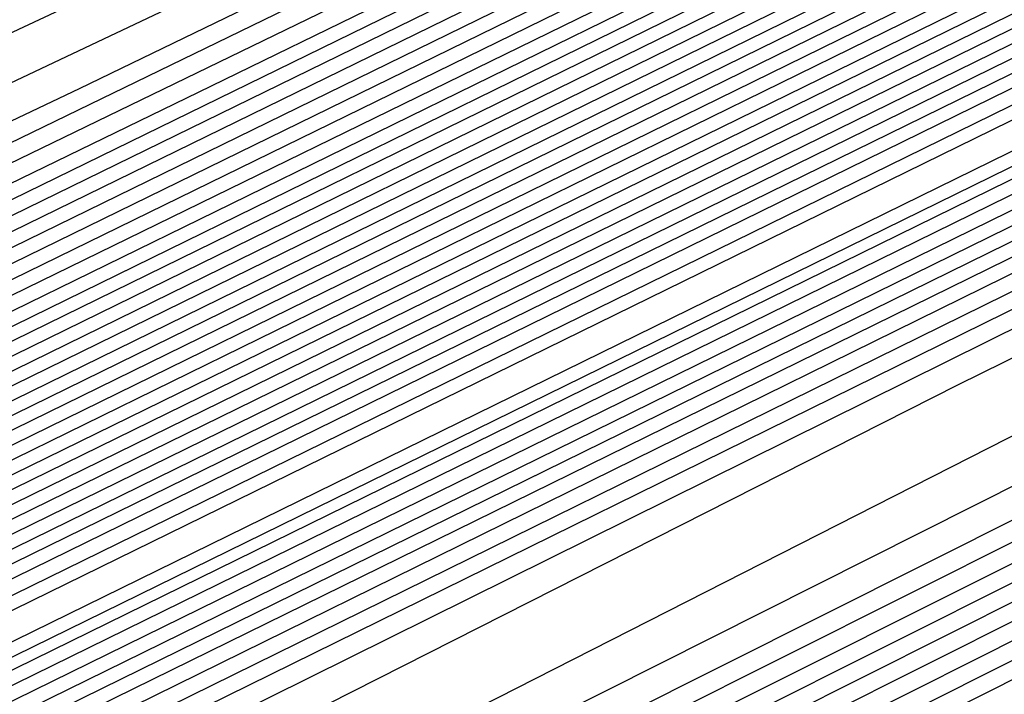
# Model space of a CAD drawing. Extents: x 3249832 to 3255657, y 13789405 to 13793316.
# Tile 282 of 656: x 3254698.443 to 3254699.51, y 13790579.087 to 13790579.817. Entities that reach past the tile are written whole.
import ezdxf

# ---------------------------------------------------------------- set-up
doc = ezdxf.new("R2010")
doc.units = 0
doc.header["$LTSCALE"] = 100
doc.header["$MEASUREMENT"] = 0
for name, color, linetype in [('GRATIO_CON', 10, 'CONTINUOUS'), ('GRATIO_ICON', 7, 'CONTINUOUS'), ('TARGETS_EAST', 7, 'CONTINUOUS')]:
    doc.layers.add(name, color=color, linetype=linetype)

# ---------------------------------------------------------------- blocks, each defined once
blk = doc.blocks.new('Gratio_032316_contours')
at = {"layer": 'GRATIO_CON', "color": 1, "linetype": 'Continuous', "flags": 128}
for points in [[(3254642.139, 13790551.7053), (3254660.6124, 13790560.6687), (3254682.3072, 13790571.2723), (3254700.7352, 13790580.305), (3254711.0317, 13790585.3564), (3254714.825, 13790587.2199), (3254715.3665, 13790587.4896), (3254715.3659, 13790587.4937), (3254715.3657, 13790587.4969), (3254715.3666, 13790587.4975), (3254715.9081, 13790587.7572), (3254719.6861, 13790589.589), (3254729.9352, 13790594.5687), (3254748.2689, 13790603.4881), (3254769.8147, 13790614.0012), (3254788.079, 13790622.9777)], [(3254643.9573, 13790552.6097), (3254661.9705, 13790561.3498), (3254683.1246, 13790571.6892), (3254701.0934, 13790580.4969), (3254711.1333, 13790585.4226), (3254714.8321, 13790587.2398), (3254715.3601, 13790587.5029), (3254715.3596, 13790587.5069), (3254715.3595, 13790587.5098), (3254715.3603, 13790587.5104), (3254715.8805, 13790587.7597), (3254719.5093, 13790589.5191), (3254729.3537, 13790594.3022), (3254746.9632, 13790602.8693), (3254767.6581, 13790612.9672), (3254785.2011, 13790621.5892)], [(3254645.7757, 13790553.5142), (3254663.3285, 13790562.0309), (3254683.9419, 13790572.1067), (3254701.4513, 13790580.6909), (3254711.2342, 13790585.4933), (3254714.8385, 13790587.2659), (3254715.3542, 13790587.5212), (3254715.853, 13790587.7617), (3254719.3325, 13790589.4492), (3254728.7721, 13790594.0356), (3254745.6576, 13790602.2505), (3254765.5015, 13790611.9331), (3254782.3232, 13790620.2006)], [(3254647.5941, 13790554.4186), (3254664.6865, 13790562.712), (3254684.7593, 13790572.5235), (3254701.8095, 13790580.8826), (3254711.336, 13790585.5591), (3254714.8458, 13790587.2852), (3254715.348, 13790587.5339), (3254715.8254, 13790587.7641), (3254719.1557, 13790589.3793), (3254728.1905, 13790593.7691), (3254744.3519, 13790601.6317), (3254763.3449, 13790610.8991), (3254779.4453, 13790618.8121)], [(3254651.2308, 13790556.2274), (3254667.4026, 13790564.0741), (3254686.3942, 13790573.3572), (3254702.526, 13790581.266), (3254711.5395, 13790585.6907), (3254714.8603, 13790587.3239), (3254715.3355, 13790587.5594), (3254715.7702, 13790587.7691), (3254718.8022, 13790589.2396), (3254727.0274, 13790593.236), (3254741.7406, 13790600.3941), (3254759.0318, 13790608.8311), (3254773.6894, 13790616.035)], [(3254653.0492, 13790557.1319), (3254668.7606, 13790564.7552), (3254687.2116, 13790573.774), (3254702.8843, 13790581.4577), (3254711.6412, 13790585.7564), (3254714.8676, 13790587.3433), (3254715.3293, 13790587.5721), (3254715.7426, 13790587.7716), (3254718.6254, 13790589.1697), (3254726.4458, 13790592.9695), (3254740.435, 13790599.7753), (3254756.8752, 13790607.7971), (3254770.8115, 13790614.6465), (3254778.5294, 13790618.5309)], [(3254646.2517, 13790553.9528), (3254654.8675, 13790558.0363), (3254670.1186, 13790565.4362), (3254688.0291, 13790574.1908), (3254703.2426, 13790581.6494), (3254711.743, 13790585.8222), (3254714.8749, 13790587.3627), (3254715.3231, 13790587.5848), (3254715.7151, 13790587.774), (3254718.4486, 13790589.0998), (3254725.8643, 13790592.703), (3254739.1294, 13790599.1565), (3254754.7186, 13790606.7631), (3254767.9336, 13790613.258), (3254775.252, 13790616.9413)], [(3254648.3232, 13790554.9771), (3254656.6859, 13790558.9407), (3254671.4766, 13790566.1173), (3254688.8465, 13790574.6076), (3254703.6008, 13790581.8411), (3254711.8447, 13790585.888), (3254714.8821, 13790587.382), (3254715.3169, 13790587.5976), (3254715.6875, 13790587.7765), (3254718.2718, 13790589.03), (3254725.2827, 13790592.4364), (3254737.8237, 13790598.5377), (3254752.562, 13790605.7291), (3254765.0557, 13790611.8694), (3254771.9746, 13790615.3518)], [(3254652.466, 13790557.0257), (3254660.3226, 13790560.7496), (3254674.1927, 13790567.4794), (3254690.4813, 13790575.4413), (3254704.3173, 13790582.2246), (3254712.0482, 13790586.0196), (3254714.8967, 13790587.4207), (3254715.3044, 13790587.623), (3254715.6323, 13790587.7815), (3254717.9183, 13790588.8903), (3254724.1196, 13790591.9033), (3254735.2124, 13790597.3001), (3254748.2489, 13790603.6611), (3254759.2998, 13790609.0924), (3254765.4198, 13790612.1726), (3254767.5973, 13790613.3706), (3254767.8046, 13790613.628), (3254767.8447, 13790613.807), (3254768.8446, 13790614.4523), (3254771.7623, 13790616.0293)], [(3254651.241, 13790556.5836), (3254654.5375, 13790558.0501), (3254662.141, 13790561.654), (3254675.5507, 13790568.1605), (3254691.2988, 13790575.8581), (3254704.6756, 13790582.4163), (3254712.1499, 13790586.0854), (3254714.904, 13790587.4401), (3254715.2982, 13790587.6357), (3254715.6047, 13790587.7839), (3254717.7415, 13790588.8204), (3254723.538, 13790591.6368), (3254733.9068, 13790596.6813), (3254746.0923, 13790602.627), (3254756.4219, 13790607.7038), (3254762.1424, 13790610.583), (3254764.1778, 13790611.7028), (3254764.3715, 13790611.9434), (3254764.4337, 13790612.1232), (3254765.5415, 13790612.8137), (3254768.7386, 13790614.5249), (3254774.566, 13790617.5186)], [(3254651.548, 13790556.8702), (3254653.3699, 13790557.6315), (3254656.6089, 13790559.0744), (3254663.9594, 13790562.5584), (3254676.9087, 13790568.8416), (3254692.1162, 13790576.2749), (3254705.0338, 13790582.608), (3254712.2517, 13790586.1512), (3254714.9112, 13790587.4594), (3254715.292, 13790587.6484), (3254715.5771, 13790587.7864), (3254717.5647, 13790588.7505), (3254722.9564, 13790591.3703), (3254732.6011, 13790596.0625), (3254743.9357, 13790601.593), (3254753.544, 13790606.3153), (3254758.865, 13790608.9934), (3254760.7582, 13790610.035), (3254760.9385, 13790610.2589), (3254761.0228, 13790610.4394), (3254762.2384, 13790611.1751), (3254765.7149, 13790613.0205), (3254772.0375, 13790616.2604)], [(3254678.2668, 13790569.5227), (3254692.9336, 13790576.6918), (3254705.3921, 13790582.7997), (3254712.3534, 13790586.217), (3254714.9185, 13790587.4788), (3254715.2858, 13790587.6612), (3254715.5496, 13790587.7889), (3254717.3879, 13790588.6807), (3254722.3749, 13790591.1037), (3254731.2955, 13790595.4436), (3254741.7791, 13790600.559), (3254750.666, 13790604.9267), (3254755.5876, 13790607.4038), (3254757.3387, 13790608.3672), (3254757.5054, 13790608.5743), (3254757.6118, 13790608.7556), (3254758.9353, 13790609.5366), (3254762.6912, 13790611.5161), (3254769.509, 13790615.0021), (3254777.6739, 13790619.1394)], [(3254680.9828, 13790570.8848), (3254694.5684, 13790577.5253), (3254706.1082, 13790583.1826), (3254712.556, 13790586.3474), (3254714.9315, 13790587.5159), (3254715.271, 13790587.6858), (3254715.2714, 13790587.6881), (3254715.2722, 13790587.6892), (3254715.2732, 13790587.689), (3254715.4944, 13790587.7945), (3254717.0344, 13790588.541), (3254721.2117, 13790590.5707), (3254728.6842, 13790594.206), (3254737.4659, 13790598.491), (3254744.9102, 13790602.1497), (3254749.0328, 13790604.2246), (3254750.4996, 13790605.0316), (3254750.6393, 13790605.2051), (3254750.7899, 13790605.388), (3254752.329, 13790606.2594), (3254756.6438, 13790608.5072), (3254764.4521, 13790612.4857), (3254773.7947, 13790617.2146)], [(3254682.3408, 13790571.5658), (3254695.3858, 13790577.9421), (3254706.4664, 13790583.3743), (3254712.6576, 13790586.4132), (3254714.9386, 13790587.5352), (3254715.2646, 13790587.6983), (3254715.2651, 13790587.7006), (3254715.2659, 13790587.7017), (3254715.267, 13790587.7016), (3254715.4668, 13790587.797), (3254716.8576, 13790588.4711), (3254720.6302, 13790590.3041), (3254727.3786, 13790593.5872), (3254735.3094, 13790597.457), (3254742.0323, 13790600.7611), (3254745.7554, 13790602.635), (3254747.0801, 13790603.3639), (3254747.2062, 13790603.5205), (3254747.379, 13790603.7042), (3254749.0259, 13790604.6209), (3254753.6201, 13790607.0028), (3254761.9237, 13790611.2275), (3254771.8551, 13790616.2521)], [(3254683.6989, 13790572.2469), (3254696.2032, 13790578.3589), (3254706.8246, 13790583.566), (3254712.7593, 13790586.4789), (3254714.9457, 13790587.5545), (3254715.2583, 13790587.7108), (3254715.2588, 13790587.7131), (3254715.2597, 13790587.7142), (3254715.2608, 13790587.7142), (3254715.4392, 13790587.7994), (3254716.6808, 13790588.4013), (3254720.0486, 13790590.0376), (3254726.0729, 13790592.9684), (3254733.1528, 13790596.423), (3254739.1543, 13790599.3726), (3254742.478, 13790601.0454), (3254743.6606, 13790601.6961), (3254743.7731, 13790601.8359), (3254743.968, 13790602.0204), (3254745.7228, 13790602.9823), (3254750.5964, 13790605.4984), (3254759.3952, 13790609.9692), (3254769.9155, 13790615.2897), (3254779.2011, 13790619.9784)], [(3254685.0569, 13790572.928), (3254697.0206, 13790578.7757), (3254707.1829, 13790583.7577), (3254712.8609, 13790586.5447), (3254714.9528, 13790587.5738), (3254715.2519, 13790587.7234), (3254715.2526, 13790587.7256), (3254715.2535, 13790587.7267), (3254715.2546, 13790587.7269), (3254715.4116, 13790587.8019), (3254716.504, 13790588.3314), (3254719.4671, 13790589.7711), (3254724.7673, 13790592.3496), (3254730.9962, 13790595.389), (3254736.2764, 13790597.9841), (3254739.2006, 13790599.4558), (3254740.241, 13790600.0283), (3254740.3401, 13790600.1513), (3254740.5571, 13790600.3366), (3254742.4197, 13790601.3437), (3254747.5727, 13790603.994), (3254756.8668, 13790608.711), (3254767.9759, 13790614.3273), (3254777.7802, 13790619.2776)], [(3254687.7729, 13790574.2901), (3254698.6554, 13790579.6094), (3254707.8993, 13790584.1411), (3254713.0642, 13790586.6762), (3254714.9671, 13790587.6123), (3254715.2393, 13790587.7484), (3254715.24, 13790587.7505), (3254715.241, 13790587.7518), (3254715.2422, 13790587.7521), (3254715.3565, 13790587.8068), (3254716.1504, 13790588.1917), (3254718.3039, 13790589.238), (3254722.156, 13790591.112), (3254726.683, 13790593.3209), (3254730.5206, 13790595.207), (3254732.6458, 13790596.2766), (3254733.4019, 13790596.6927), (3254733.4739, 13790596.7821), (3254733.7351, 13790596.969), (3254735.8135, 13790598.0666), (3254741.5253, 13790600.9852), (3254751.8099, 13790606.1945), (3254764.0967, 13790612.4024), (3254774.9383, 13790617.8759)], [(3254689.131, 13790574.9712), (3254699.4729, 13790580.0262), (3254708.2575, 13790584.3328), (3254713.1658, 13790586.742), (3254714.9742, 13790587.6316), (3254715.2329, 13790587.761), (3254715.2337, 13790587.763), (3254715.2348, 13790587.7643), (3254715.2359, 13790587.7648), (3254715.3289, 13790587.8092), (3254715.9737, 13790588.1218), (3254717.7224, 13790588.9714), (3254720.8504, 13790590.4932), (3254724.5264, 13790592.2869), (3254727.6426, 13790593.8185), (3254729.3684, 13790594.687), (3254729.9824, 13790595.0249), (3254730.0409, 13790595.0975), (3254730.3242, 13790595.2852), (3254732.5104, 13790596.428), (3254738.5016, 13790599.4807), (3254749.2814, 13790604.9363), (3254762.1571, 13790611.44), (3254773.5174, 13790617.1751)], [(3254690.489, 13790575.6522), (3254700.2903, 13790580.443), (3254708.6157, 13790584.5245), (3254713.2674, 13790586.8077), (3254714.9813, 13790587.6509), (3254715.2266, 13790587.7735), (3254715.2275, 13790587.7755), (3254715.2286, 13790587.7768), (3254715.2297, 13790587.7774), (3254715.3013, 13790587.8117), (3254715.7969, 13790588.0519), (3254717.1408, 13790588.7049), (3254719.5447, 13790589.8744), (3254722.3699, 13790591.2529), (3254724.7647, 13790592.4299), (3254726.091, 13790593.0974), (3254726.5629, 13790593.3571), (3254726.6078, 13790593.4129), (3254726.9132, 13790593.6014), (3254729.2072, 13790594.7894), (3254735.4779, 13790597.9763), (3254746.753, 13790603.6781), (3254760.2175, 13790610.4776), (3254772.0965, 13790616.4743)], [(3254691.847, 13790576.3333), (3254701.1077, 13790580.8598), (3254708.9739, 13790584.7162), (3254713.3691, 13790586.8735), (3254714.9885, 13790587.6701), (3254715.2202, 13790587.7861), (3254715.2212, 13790587.788), (3254715.2224, 13790587.7893), (3254715.2235, 13790587.79), (3254715.2737, 13790587.8141), (3254715.6201, 13790587.9821), (3254716.5592, 13790588.4384), (3254718.2391, 13790589.2556), (3254720.2133, 13790590.2189), (3254721.8868, 13790591.0414), (3254722.8136, 13790591.5079), (3254723.1433, 13790591.6893), (3254723.1747, 13790591.7283), (3254723.5023, 13790591.9176), (3254725.9041, 13790593.1509), (3254732.4543, 13790596.4719), (3254744.2245, 13790602.4199), (3254758.2779, 13790609.5152)], [(3254687.5981, 13790574.316), (3254694.5631, 13790577.6954), (3254702.7425, 13790581.6935), (3254709.6903, 13790585.0996), (3254713.5723, 13790587.005), (3254715.0027, 13790587.7087), (3254715.2076, 13790587.8111), (3254715.2155, 13790587.8162), (3254715.2646, 13790587.8408), (3254715.3952, 13790587.9046), (3254715.6275, 13790588.0179), (3254715.8997, 13790588.1512), (3254716.1297, 13790588.2654), (3254716.6303, 13790588.5199), (3254719.2939, 13790589.8681), (3254726.4082, 13790593.462), (3254739.168, 13790599.9031), (3254754.3988, 13790607.5903), (3254767.8337, 13790614.3719), (3254776.2164, 13790618.6078)], [(3254651.0069, 13790556.9616), (3254655.5123, 13790559.1072), (3254661.3217, 13790561.894), (3254668.1197, 13790565.1602), (3254674.8023, 13790568.3631), (3254680.0684, 13790570.8643), (3254683.1747, 13790572.3015), (3254685.6089, 13790573.4148), (3254689.4165, 13790575.2204), (3254695.9211, 13790578.3765), (3254703.5599, 13790582.1103), (3254710.0485, 13790585.2913), (3254713.674, 13790587.0708), (3254715.0098, 13790587.728), (3254715.2012, 13790587.8237), (3254715.5767, 13790588.0145), (3254718.1988, 13790589.3384), (3254725.3135, 13790592.9288), (3254738.0825, 13790599.3724), (3254753.3307, 13790607.0675), (3254766.7985, 13790613.8657), (3254775.2332, 13790618.1281)], [(3254651.9652, 13790557.4392), (3254656.6382, 13790559.6653), (3254662.6638, 13790562.5558), (3254669.7147, 13790565.9438), (3254676.6453, 13790569.2668), (3254682.1055, 13790571.8639), (3254685.3036, 13790573.3493), (3254687.6804, 13790574.4392), (3254691.2349, 13790576.1249), (3254697.2791, 13790579.0576), (3254704.3773, 13790582.5271), (3254710.4067, 13790585.483), (3254713.7756, 13790587.1366), (3254715.0169, 13790587.7472), (3254715.1948, 13790587.8363), (3254715.5637, 13790588.0238), (3254718.1399, 13790589.3246), (3254725.1298, 13790592.8522), (3254737.6771, 13790599.1838), (3254752.6727, 13790606.7516), (3254765.9448, 13790613.4511), (3254774.3039, 13790617.6754)], [(3254652.9236, 13790557.9168), (3254657.7641, 13790560.2233), (3254664.0059, 13790563.2177), (3254671.3097, 13790566.7274), (3254678.4883, 13790570.1706), (3254684.1427, 13790572.8635), (3254687.4325, 13790574.3972), (3254689.7518, 13790575.4635), (3254693.0532, 13790577.0293), (3254698.6371, 13790579.7386), (3254705.1948, 13790582.9439), (3254710.7649, 13790585.6747), (3254713.8772, 13790587.2023), (3254715.024, 13790587.7665), (3254715.1884, 13790587.8489), (3254715.5508, 13790588.0331), (3254718.0809, 13790589.3107), (3254724.9462, 13790592.7755), (3254737.2717, 13790598.9953), (3254752.0148, 13790606.4357), (3254765.0911, 13790613.0365), (3254773.3746, 13790617.2228)], [(3254651.3, 13790557.2133), (3254654.8403, 13790558.872), (3254660.0158, 13790561.3394), (3254666.6901, 13790564.5414), (3254674.4997, 13790568.2945), (3254682.1743, 13790571.9781), (3254688.2171, 13790574.8626), (3254691.6904, 13790576.4929), (3254693.8947, 13790577.5121), (3254696.69, 13790578.8381), (3254701.3532, 13790581.1008), (3254706.8296, 13790583.7776), (3254711.4814, 13790586.0581), (3254714.0805, 13790587.3339), (3254715.0382, 13790587.8051), (3254715.1756, 13790587.8741), (3254715.5248, 13790588.0517), (3254717.9631, 13790589.2831), (3254724.5788, 13790592.6221), (3254736.4608, 13790598.6182), (3254750.699, 13790605.8039), (3254763.3837, 13790612.2073), (3254771.5159, 13790616.3175)], [(3254652.1439, 13790557.6356), (3254655.7986, 13790559.3495), (3254661.1417, 13790561.8975), (3254668.0321, 13790565.2032), (3254676.0946, 13790569.078), (3254684.0173, 13790572.8819), (3254690.2542, 13790575.8622), (3254693.8193, 13790577.5407), (3254695.9661, 13790578.5364), (3254698.5083, 13790579.7426), (3254702.7112, 13790581.7819), (3254707.647, 13790584.1944), (3254711.8396, 13790586.2498), (3254714.1821, 13790587.3996), (3254715.0454, 13790587.8244), (3254715.1692, 13790587.8867), (3254715.5119, 13790588.061), (3254717.9042, 13790589.2693), (3254724.3952, 13790592.5454), (3254736.0554, 13790598.4297), (3254750.0411, 13790605.488), (3254762.53, 13790611.7927), (3254770.5866, 13790615.8649), (3254774.8217, 13790618.021)], [(3254692.2914, 13790576.8618), (3254695.9482, 13790578.5886), (3254698.0375, 13790579.5607), (3254700.3267, 13790580.647), (3254704.0693, 13790582.4629), (3254708.4644, 13790584.6112), (3254712.1978, 13790586.4415), (3254714.2838, 13790587.4654), (3254715.0525, 13790587.8436), (3254715.1628, 13790587.899), (3254715.1638, 13790587.9005), (3254715.1651, 13790587.902), (3254715.1662, 13790587.9033), (3254715.5018, 13790588.0733), (3254717.8471, 13790589.2573), (3254724.2124, 13790592.4695), (3254735.6502, 13790598.2414), (3254749.3832, 13790605.1722), (3254761.6763, 13790611.3781), (3254769.6572, 13790615.4123), (3254773.9041, 13790617.5743)], [(3254687.7034, 13790574.6894), (3254694.3286, 13790577.8614), (3254698.0771, 13790579.6365), (3254700.109, 13790580.5851), (3254702.1451, 13790581.5514), (3254705.4273, 13790583.144), (3254709.2818, 13790585.0281), (3254712.556, 13790586.6332), (3254714.3854, 13790587.5311), (3254715.0596, 13790587.8629), (3254715.1564, 13790587.9115), (3254715.1574, 13790587.913), (3254715.1587, 13790587.9145), (3254715.1597, 13790587.9158), (3254715.4888, 13790588.0826), (3254717.7882, 13790589.2435), (3254724.0287, 13790592.3929), (3254735.2448, 13790598.0529), (3254748.7253, 13790604.8563), (3254760.8226, 13790610.9635), (3254768.7279, 13790614.9597), (3254772.9866, 13790617.1276)]]:
    blk.add_lwpolyline(points, dxfattribs=at)
at = {"layer": 'GRATIO_CON', "color": 5, "linetype": 'Continuous', "flags": 128}
for points in [[(3254645.4599, 13790553.036), (3254663.069, 13790561.7623), (3254683.7862, 13790571.9554), (3254701.3959, 13790580.5965), (3254711.2365, 13790585.4241), (3254714.8618, 13790587.205), (3254715.3792, 13790587.4629), (3254715.3785, 13790587.4674), (3254715.3782, 13790587.4709), (3254715.379, 13790587.4719), (3254715.9133, 13790587.7279), (3254719.64, 13790589.5343), (3254729.7495, 13790594.4457), (3254747.8375, 13790603.2357), (3254769.1201, 13790613.5531), (3254787.2186, 13790622.2657)], [(3254649.9599, 13790555.2348), (3254666.4373, 13790563.4004), (3254685.823, 13790572.9383), (3254702.301, 13790581.0241), (3254711.5092, 13790585.5415), (3254714.9015, 13790587.208), (3254715.3856, 13790587.4496), (3254715.3848, 13790587.4542), (3254715.3844, 13790587.458), (3254715.3852, 13790587.4591), (3254715.9013, 13790587.7061), (3254719.4996, 13790589.4499), (3254729.2606, 13790594.1916), (3254746.7248, 13790602.6782), (3254767.2733, 13790612.6396), (3254784.7474, 13790621.0516)], [(3254645.8078, 13790553.0477), (3254654.4599, 13790557.4337), (3254669.8056, 13790565.0385), (3254687.8597, 13790573.9222), (3254703.2055, 13790581.4548), (3254711.7805, 13790585.6657), (3254714.9395, 13790587.2206), (3254715.3915, 13790587.4448), (3254715.8892, 13790587.6839), (3254719.3592, 13790589.3654), (3254728.7717, 13790593.9374), (3254745.612, 13790602.1206), (3254765.4264, 13790611.7261), (3254782.2763, 13790619.8376)], [(3254650.9146, 13790555.5543), (3254658.9599, 13790559.6325), (3254673.1739, 13790566.6765), (3254689.8966, 13790574.9051), (3254704.1107, 13790581.8824), (3254712.0533, 13790585.783), (3254714.9794, 13790587.2235), (3254715.3982, 13790587.4313), (3254715.8776, 13790587.6614), (3254719.2191, 13790589.2805), (3254728.2829, 13790593.683), (3254744.4993, 13790601.563), (3254763.5796, 13790610.8126), (3254779.8051, 13790618.6235)], [(3254649.0895, 13790554.2614), (3254654.3182, 13790556.9458), (3254657.5919, 13790558.6919), (3254661.1283, 13790560.5677), (3254667.9599, 13790564.0302), (3254679.9106, 13790569.9526), (3254693.9704, 13790576.8709), (3254705.921, 13790582.737), (3254712.5988, 13790586.0165), (3254715.0585, 13790587.2285), (3254715.4093, 13790587.4057), (3254715.4091, 13790587.4086), (3254715.4097, 13790587.4091), (3254715.4114, 13790587.4072), (3254715.8544, 13790587.617), (3254718.939, 13790589.1106), (3254727.3053, 13790593.1741), (3254742.2739, 13790600.4477), (3254759.8859, 13790608.9855), (3254774.8628, 13790616.1954)], [(3254652.9316, 13790556.1611), (3254659.0279, 13790559.2737), (3254662.7531, 13790561.2358), (3254666.2352, 13790563.0744), (3254672.4599, 13790566.2291), (3254683.2789, 13790571.5906), (3254696.0073, 13790577.8537), (3254706.8262, 13790583.1644), (3254712.8717, 13790586.1333), (3254715.0984, 13790587.2306), (3254715.416, 13790587.3911), (3254715.416, 13790587.3939), (3254715.4167, 13790587.3946), (3254715.4184, 13790587.393), (3254715.843, 13790587.5942), (3254718.799, 13790589.0255), (3254726.8166, 13790592.9197), (3254741.1612, 13790599.8901), (3254758.039, 13790608.072), (3254772.3917, 13790614.9813)], [(3254648.5889, 13790553.912), (3254656.7738, 13790558.0608), (3254663.7375, 13790561.6017), (3254667.9142, 13790563.7796), (3254671.342, 13790565.581), (3254676.9599, 13790568.4279), (3254686.6472, 13790573.2286), (3254698.0442, 13790578.8366), (3254707.7315, 13790583.5918), (3254713.1445, 13790586.2502), (3254715.1383, 13790587.2327), (3254715.4228, 13790587.3765), (3254715.4229, 13790587.3793), (3254715.4236, 13790587.3802), (3254715.4253, 13790587.3788), (3254715.8315, 13790587.5713), (3254718.659, 13790588.9404), (3254726.3278, 13790592.6653), (3254740.0485, 13790599.3324), (3254756.1922, 13790607.1585), (3254769.9205, 13790613.7673), (3254777.6832, 13790617.4194)], [(3254651.4104, 13790555.3035), (3254660.616, 13790559.9605), (3254668.4472, 13790563.9297), (3254673.0754, 13790566.3235), (3254676.4489, 13790568.0877), (3254681.4599, 13790570.6267), (3254690.0155, 13790574.8666), (3254700.0811, 13790579.8195), (3254708.6367, 13790584.0191), (3254713.4173, 13790586.367), (3254715.1783, 13790587.2348), (3254715.4296, 13790587.362), (3254715.4297, 13790587.3647), (3254715.4306, 13790587.3657), (3254715.4323, 13790587.3646), (3254715.8201, 13790587.5485), (3254718.5189, 13790588.8554), (3254725.8391, 13790592.4108), (3254738.9357, 13790598.7748), (3254754.3453, 13790606.2449), (3254767.4494, 13790612.5532), (3254774.8722, 13790616.0455)], [(3254647.5106, 13790553.2224), (3254657.0534, 13790558.0863), (3254668.3003, 13790563.7598), (3254677.8665, 13790568.5857), (3254683.3978, 13790571.4112), (3254686.6626, 13790573.101), (3254690.46, 13790575.0244), (3254696.7522, 13790578.1426), (3254704.1549, 13790581.7852), (3254710.4471, 13790584.8739), (3254713.963, 13790586.6006), (3254715.2582, 13790587.2389), (3254715.4431, 13790587.3328), (3254715.4435, 13790587.3354), (3254715.4445, 13790587.3367), (3254715.4462, 13790587.3361), (3254715.7971, 13790587.5028), (3254718.2389, 13790588.6852), (3254724.8615, 13790591.9019), (3254736.7103, 13790597.6595), (3254750.6516, 13790604.4179), (3254762.5071, 13790610.1251), (3254769.2501, 13790613.2977), (3254772.4608, 13790614.7267)], [(3254691.7695, 13790575.6077), (3254694.96, 13790577.2233), (3254700.1205, 13790579.7806), (3254706.1918, 13790582.7681), (3254711.3523, 13790585.3012), (3254714.2359, 13790586.7174), (3254715.2981, 13790587.241), (3254715.4499, 13790587.3183), (3254715.4504, 13790587.3208), (3254715.4515, 13790587.3223), (3254715.4532, 13790587.3219), (3254715.7857, 13790587.4799), (3254718.0989, 13790588.6002), (3254724.3728, 13790591.6475), (3254735.5976, 13790597.1019), (3254748.8048, 13790603.5044), (3254760.036, 13790608.911), (3254766.439, 13790611.9238), (3254769.587, 13790613.3281), (3254772.1591, 13790614.4553)], [(3254687.2858, 13790573.2417), (3254693.7202, 13790576.4989), (3254696.8763, 13790578.1144), (3254699.46, 13790579.4221), (3254703.4888, 13790581.4187), (3254708.2287, 13790583.751), (3254712.2575, 13790585.7286), (3254714.5087, 13790586.8342), (3254715.338, 13790587.2431), (3254715.4567, 13790587.3037), (3254715.4573, 13790587.3062), (3254715.4584, 13790587.3078), (3254715.4602, 13790587.3077), (3254715.7742, 13790587.4571), (3254717.9589, 13790588.5151), (3254723.884, 13790591.393), (3254734.4849, 13790596.5443), (3254746.9579, 13790602.5908), (3254757.5648, 13790607.6969), (3254763.628, 13790610.5499), (3254766.7132, 13790611.9296), (3254769.4468, 13790613.139), (3254773.8018, 13790615.1582)], [(3254691.9954, 13790575.5697), (3254698.8813, 13790579.0427), (3254701.9832, 13790580.621), (3254703.96, 13790581.621), (3254706.8571, 13790583.0567), (3254710.2655, 13790584.7338), (3254713.1627, 13790586.1559), (3254714.7816, 13790586.951), (3254715.378, 13790587.2452), (3254715.4634, 13790587.2891), (3254715.4641, 13790587.2915), (3254715.4654, 13790587.2933), (3254715.4671, 13790587.2935), (3254715.7628, 13790587.4342), (3254717.8189, 13790588.43), (3254723.3953, 13790591.1386), (3254733.3722, 13790595.9866), (3254745.1111, 13790601.6773), (3254755.0937, 13790606.4829), (3254760.817, 13790609.176), (3254763.8393, 13790610.531), (3254766.7345, 13790611.8227), (3254771.4153, 13790614)], [(3254687.5111, 13790573.2582), (3254701.4147, 13790580.2257), (3254709.2037, 13790584.1304), (3254712.1969, 13790585.6344), (3254712.96, 13790586.0188), (3254713.5937, 13790586.3332), (3254714.3394, 13790586.7008), (3254714.9737, 13790587.0132), (3254715.3288, 13790587.1891), (3254715.4606, 13790587.2552), (3254715.4811, 13790587.2651), (3254715.7399, 13790587.3885), (3254717.5388, 13790588.2599), (3254722.4177, 13790590.6297), (3254731.1468, 13790594.8713), (3254741.4174, 13790599.8502), (3254750.1514, 13790604.0547), (3254755.1949, 13790606.4282), (3254758.0917, 13790607.7338), (3254761.31, 13790609.19), (3254766.6422, 13790611.6836), (3254773.1773, 13790614.7751)], [(3254650.9017, 13790554.6653), (3254658.8371, 13790558.7771), (3254673.0892, 13790565.9887), (3254689.8746, 13790574.4203), (3254704.1484, 13790581.5711), (3254712.1263, 13790585.5666), (3254715.0665, 13790587.04), (3254715.4881, 13790587.251), (3254715.7284, 13790587.3657), (3254717.3988, 13790588.1749), (3254721.929, 13790590.3752), (3254730.0341, 13790594.3137), (3254739.5705, 13790598.9367), (3254747.6802, 13790602.8407), (3254752.3838, 13790605.0543), (3254755.2179, 13790606.3353), (3254758.5977, 13790607.8737), (3254764.2556, 13790610.5253), (3254771.1907, 13790613.8082)], [(3254652.1037, 13790555.2502), (3254659.8925, 13790559.2859), (3254673.8812, 13790566.3638), (3254690.3563, 13790574.639), (3254704.3657, 13790581.6567), (3254712.195, 13790585.5772), (3254715.0794, 13790587.0229), (3254715.4916, 13790587.2315), (3254715.4923, 13790587.2341), (3254715.4936, 13790587.2363), (3254715.4952, 13790587.2371), (3254715.717, 13790587.343), (3254717.2588, 13790588.0898), (3254721.4402, 13790590.1208), (3254728.9214, 13790593.7561), (3254737.7237, 13790598.0232), (3254745.2091, 13790601.6266), (3254749.5728, 13790603.6804), (3254752.344, 13790604.9367), (3254755.8855, 13790606.5574), (3254761.8691, 13790609.3671), (3254769.2041, 13790612.8413), (3254776.1088, 13790616.118)], [(3254650.5295, 13790554.2765), (3254653.3056, 13790555.8352), (3254660.9478, 13790559.7949), (3254674.6731, 13790566.7396), (3254690.838, 13790574.8591), (3254704.5835, 13790581.7451), (3254712.2651, 13790585.5926), (3254715.0949, 13790587.012), (3254715.4992, 13790587.2173), (3254715.4997, 13790587.2202), (3254715.5008, 13790587.2224), (3254715.5022, 13790587.2231), (3254715.7056, 13790587.3202), (3254717.1188, 13790588.0047), (3254720.9515, 13790589.8664), (3254727.8087, 13790593.1984), (3254735.8769, 13790597.1097), (3254742.7379, 13790600.4126), (3254746.7617, 13790602.3065), (3254749.4702, 13790603.5381), (3254753.1732, 13790605.2411), (3254759.4825, 13790608.2089), (3254767.2174, 13790611.8744), (3254774.4989, 13790615.3301)], [(3254653.0399, 13790555.5064), (3254655.7096, 13790557.0052), (3254663.0585, 13790560.8129), (3254676.257, 13790567.4911), (3254691.8012, 13790575.2992), (3254705.0188, 13790581.9215), (3254712.405, 13790585.6223), (3254715.1255, 13790586.9884), (3254715.5137, 13790587.187), (3254715.5139, 13790587.1907), (3254715.5149, 13790587.1935), (3254715.5162, 13790587.1948), (3254715.6827, 13790587.2745), (3254716.8387, 13790587.8346), (3254719.9739, 13790589.3575), (3254725.5832, 13790592.0832), (3254732.1832, 13790595.2826), (3254737.7956, 13790597.9844), (3254741.1396, 13790599.5586), (3254743.7225, 13790600.741), (3254747.7487, 13790602.6085), (3254754.7095, 13790605.8925), (3254763.2441, 13790609.9406), (3254771.2789, 13790613.7544)], [(3254692.2829, 13790575.5193), (3254705.2366, 13790582.0098), (3254712.4751, 13790585.6374), (3254715.1409, 13790586.9771), (3254715.5211, 13790587.1724), (3254715.5211, 13790587.1764), (3254715.522, 13790587.1793), (3254715.5233, 13790587.1807), (3254715.6712, 13790587.2517), (3254716.6987, 13790587.7496), (3254719.4852, 13790589.103), (3254724.4705, 13790591.5255), (3254730.3363, 13790594.3691), (3254735.3245, 13790596.7704), (3254738.3286, 13790598.1847), (3254740.8487, 13790599.3424), (3254745.0364, 13790601.2922), (3254752.3229, 13790604.7343), (3254761.2575, 13790608.9736), (3254769.6689, 13790612.9665), (3254775.8378, 13790615.8811)], [(3254677.8408, 13790568.2426), (3254692.7645, 13790575.7394), (3254705.4543, 13790582.0981), (3254712.5451, 13790585.6526), (3254715.1564, 13790586.9658), (3254715.5285, 13790587.1578), (3254715.5284, 13790587.1621), (3254715.5291, 13790587.1652), (3254715.5303, 13790587.1667), (3254715.6598, 13790587.2289), (3254716.5587, 13790587.6645), (3254718.9964, 13790588.8486), (3254723.3578, 13790590.9679), (3254728.4895, 13790593.4556), (3254732.8533, 13790595.5563), (3254735.5176, 13790596.8108), (3254737.9749, 13790597.9438), (3254742.3242, 13790599.9759), (3254749.9364, 13790603.5761), (3254759.2708, 13790608.0067), (3254768.0589, 13790612.1786), (3254774.5039, 13790615.224)], [(3254678.6327, 13790568.6184), (3254693.2462, 13790575.9595), (3254705.672, 13790582.1864), (3254712.6152, 13790585.6677), (3254715.1718, 13790586.9544), (3254715.5359, 13790587.1432), (3254715.5356, 13790587.1479), (3254715.5363, 13790587.151), (3254715.5373, 13790587.1526), (3254715.6484, 13790587.2061), (3254716.4187, 13790587.5794), (3254718.5077, 13790588.5941), (3254722.2451, 13790590.4102), (3254726.6426, 13790592.542), (3254730.3822, 13790594.3422), (3254732.7065, 13790595.4369), (3254735.101, 13790596.5452), (3254739.6119, 13790598.6596), (3254747.5498, 13790602.4179), (3254757.2842, 13790607.0398), (3254766.4489, 13790611.3907), (3254773.17, 13790614.5669)]]:
    blk.add_lwpolyline(points, dxfattribs=at)
at = {"layer": 'GRATIO_ICON', "color": 7, "linetype": 'Continuous', "flags": 128}
for points in [[(3254649.4124, 13790555.323), (3254666.0445, 13790563.393), (3254685.5768, 13790572.9403), (3254702.1678, 13790581.0743), (3254711.4377, 13790585.6249), (3254714.8531, 13790587.3046), (3254715.3418, 13790587.5467), (3254715.7978, 13790587.7666), (3254718.979, 13790589.3094), (3254727.609, 13790593.5026), (3254743.0463, 13790601.0129), (3254761.1884, 13790609.8651), (3254776.5674, 13790617.4236)], [(3254650.3946, 13790556.0014), (3254658.5043, 13790559.8452), (3254672.8347, 13790566.7984), (3254689.6639, 13790575.0245), (3254703.9591, 13790582.0328), (3254711.9464, 13790585.9538), (3254714.8894, 13790587.4014), (3254715.3107, 13790587.6103), (3254715.6599, 13790587.779), (3254718.095, 13790588.9601), (3254724.7011, 13790592.1699), (3254736.5181, 13790597.9189), (3254750.4054, 13790604.6951), (3254762.1777, 13790610.4809), (3254768.6972, 13790613.7622), (3254771.0169, 13790615.0384), (3254771.2377, 13790615.3126)], [(3254679.6248, 13790570.2037), (3254693.751, 13790577.1084), (3254705.75, 13790582.9909), (3254712.4544, 13790586.2816), (3254714.9243, 13790587.4967), (3254715.2773, 13790587.6732), (3254715.2777, 13790587.6756), (3254715.2784, 13790587.6767), (3254715.2794, 13790587.6764), (3254715.5219, 13790587.7921), (3254717.2111, 13790588.6109), (3254721.7933, 13790590.8372), (3254729.9899, 13790594.8248), (3254739.6225, 13790599.525), (3254747.7881, 13790603.5382), (3254752.3102, 13790605.8142), (3254753.9192, 13790606.6994), (3254754.0723, 13790606.8897), (3254754.2009, 13790607.0718), (3254755.6321, 13790607.898), (3254759.6675, 13790610.0116), (3254766.9806, 13790613.7439), (3254775.7343, 13790618.177)], [(3254686.4149, 13790573.609), (3254697.838, 13790579.1925), (3254707.5411, 13790583.9494), (3254712.9625, 13790586.6105), (3254714.96, 13790587.593), (3254715.2456, 13790587.7359), (3254715.2463, 13790587.7381), (3254715.2473, 13790587.7393), (3254715.2484, 13790587.7395), (3254715.384, 13790587.8043), (3254716.3272, 13790588.2615), (3254718.8855, 13790589.5045), (3254723.4617, 13790591.7308), (3254728.8396, 13790594.355), (3254733.3985, 13790596.5955), (3254735.9232, 13790597.8662), (3254736.8215, 13790598.3605), (3254736.907, 13790598.4667), (3254737.1461, 13790598.6528), (3254739.1166, 13790599.7051), (3254744.549, 13790602.4896), (3254754.3383, 13790607.4528), (3254766.0363, 13790613.3649), (3254776.3593, 13790618.5768)], [(3254685.7798, 13790573.4116), (3254693.205, 13790577.0144), (3254701.9251, 13790581.2767), (3254709.3321, 13790584.9079), (3254713.4707, 13790586.9393), (3254714.9956, 13790587.6894), (3254715.2139, 13790587.7986), (3254715.2149, 13790587.8005), (3254715.2162, 13790587.8019), (3254715.2173, 13790587.8026), (3254715.2461, 13790587.8166), (3254715.4433, 13790587.9122), (3254715.9777, 13790588.1718), (3254716.9333, 13790588.637), (3254718.0552, 13790589.1862), (3254719.0038, 13790589.6573), (3254719.8847, 13790590.1096), (3254722.5847, 13790591.4891), (3254729.4359, 13790594.9632), (3254741.6976, 13790601.1604), (3254756.3385, 13790608.5526), (3254769.2546, 13790615.0727), (3254777.3138, 13790619.1453)], [(3254650.456, 13790556.7909), (3254653.8819, 13790558.3944), (3254658.8899, 13790560.7814), (3254665.348, 13790563.8795), (3254672.9047, 13790567.5109), (3254680.3313, 13790571.0744), (3254686.1799, 13790573.8631), (3254689.5614, 13790575.445), (3254691.8232, 13790576.4878), (3254694.8716, 13790577.9337), (3254699.9952, 13790580.4197), (3254706.0122, 13790583.3608), (3254711.1231, 13790585.8664), (3254713.9789, 13790587.2681), (3254715.0311, 13790587.7858), (3254715.182, 13790587.8615), (3254715.5378, 13790588.0424), (3254718.022, 13790589.2969), (3254724.7625, 13790592.6988), (3254736.8662, 13790598.8068), (3254751.3569, 13790606.1198), (3254764.2374, 13790612.6219), (3254772.4452, 13790616.7702)], [(3254652.4307, 13790556.1481), (3254656.0215, 13790558.061), (3254663.4599, 13790561.8314), (3254676.5423, 13790568.3146), (3254691.9335, 13790575.888), (3254705.0159, 13790582.3099), (3254712.3263, 13790585.9001), (3254715.0195, 13790587.2261), (3254715.4051, 13790587.4175), (3254715.8661, 13790587.6387), (3254719.079, 13790589.1955), (3254727.7941, 13790593.4286), (3254743.3866, 13790601.0054), (3254761.7327, 13790609.8991), (3254777.334, 13790617.4094)], [(3254645.557, 13790552.2637), (3254654.2319, 13790556.6949), (3254664.4581, 13790561.8601), (3254673.1568, 13790566.2577), (3254678.2366, 13790568.8673), (3254681.5558, 13790570.5944), (3254685.96, 13790572.8256), (3254693.3838, 13790576.5046), (3254702.118, 13790580.8023), (3254709.5419, 13790584.4465), (3254713.6902, 13790586.4838), (3254715.2182, 13790587.2369), (3254715.4363, 13790587.3474), (3254715.4366, 13790587.35), (3254715.4375, 13790587.3512), (3254715.4393, 13790587.3504), (3254715.8086, 13790587.5256), (3254718.3789, 13790588.7703), (3254725.3503, 13790592.1564), (3254737.823, 13790598.2172), (3254752.4985, 13790605.3314), (3254764.9782, 13790611.3391), (3254772.0611, 13790614.6716)], [(3254683.6689, 13790571.3585), (3254696.7051, 13790577.8977), (3254704.0425, 13790581.5866), (3254707.09, 13790583.1278), (3254708.46, 13790583.82), (3254710.2254, 13790584.695), (3254712.3024, 13790585.7173), (3254714.0678, 13790586.5839), (3254715.0544, 13790587.0684), (3254715.4179, 13790587.2476), (3254715.4702, 13790587.2747), (3254715.471, 13790587.2769), (3254715.4723, 13790587.2788), (3254715.4741, 13790587.2793), (3254715.7513, 13790587.4114), (3254717.6788, 13790588.345), (3254722.9065, 13790590.8841), (3254732.2595, 13790595.429), (3254743.2642, 13790600.7638), (3254752.6225, 13790605.2688)], [(3254651.7847, 13790554.8915), (3254654.5076, 13790556.4202), (3254662.0031, 13790560.3039), (3254675.4651, 13790567.1153), (3254691.3196, 13790575.0792), (3254704.8011, 13790581.8331), (3254712.335, 13790585.6071), (3254715.1101, 13790586.9997), (3254715.5062, 13790587.2016), (3254715.5066, 13790587.205), (3254715.5077, 13790587.2076), (3254715.5092, 13790587.2088), (3254715.6941, 13790587.2973), (3254716.9787, 13790587.9197), (3254720.4627, 13790589.6119), (3254726.696, 13790592.6408), (3254734.03, 13790596.1961), (3254740.2668, 13790599.1985), (3254743.9507, 13790600.9325), (3254746.5964, 13790602.1395), (3254750.4609, 13790603.9248), (3254757.096, 13790607.0507), (3254765.2308, 13790610.9075), (3254772.8889, 13790614.5422)]]:
    blk.add_lwpolyline(points, dxfattribs=at)

msp = doc.modelspace()

# ---------------------------------------------------------------- linework, layer by layer
at = {"layer": 'TARGETS_EAST', "color": 1}
msp.add_solid([(3254691.2359, 13790583.821), (3254693.9013, 13790577.7103), (3254710.9006, 13790588.7617)], dxfattribs=at)

# ---------------------------------------------------------------- block references
at = {"layer": 'TARGETS_EAST'}
msp.add_blockref('Gratio_032316_contours', (0, 0), dxfattribs=at)

doc.saveas('drawing.dxf')
